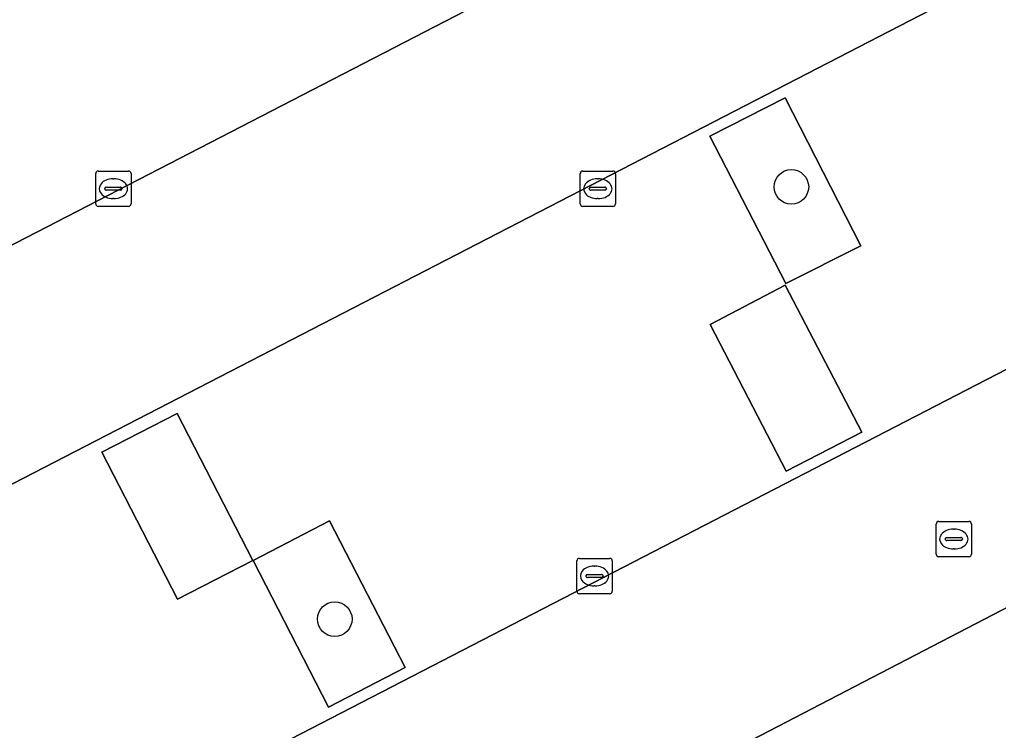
# Model space of a CAD drawing. Extents: x 158835 to 160077, y 386387 to 387778.
# Drawn here: x 159340.22 to 159367.89, y 387217.68 to 387237.79 of the extents above; entities that cross this region are included whole.
import ezdxf

# ---------------------------------------------------------------- set-up
doc = ezdxf.new("R2010")
doc.units = 0
for name, color, linetype in [('IMGEO_Boom', 7, 'Continuous'), ('IMGEO_Groenvoorziening', 7, 'Continuous'), ('IMGEO_Kolk', 7, 'Continuous'), ('IMGEO_Parkeervlak_gesloten', 7, 'Continuous'), ('IMGEO_Rijbaan_lokaal_open', 7, 'Continuous'), ('IMGEO_Rioolput', 7, 'Continuous')]:
    doc.layers.add(name, color=color, linetype=linetype)

msp = doc.modelspace()

# ---------------------------------------------------------------- linework, layer by layer
at = {"layer": 'IMGEO_Boom'}
for centre in [(159362.034, 387233.057), (159349.126, 387220.832)]:
    msp.add_circle(centre, 0.489, dxfattribs=at)
at = {"layer": 'IMGEO_Groenvoorziening'}
for points in [[(159364, 387231.39), (159361.856, 387235.578), (159359.726, 387234.488), (159361.877, 387230.322)], [(159359.735, 387229.166), (159361.882, 387225.014), (159364.029, 387226.124), (159361.861, 387230.276)], [(159344.674, 387226.647), (159342.544, 387225.55), (159344.683, 387221.395), (159346.807, 387222.493)], [(159348.952, 387218.343), (159351.118, 387219.46), (159348.979, 387223.609), (159346.822, 387222.49)]]:
    msp.add_lwpolyline(points, close=True, dxfattribs=at)
at = {"layer": 'IMGEO_Kolk'}
for p, q in [((159342.444, 387233.507), (159343.296, 387233.507)), ((159356.137, 387233.505), (159356.989, 387233.505)), ((159342.369, 387232.581), (159342.369, 387233.433)), ((159342.857, 387233.287), (159342.882, 387233.287)), ((159343.37, 387233.433), (159343.37, 387232.581)), ((159356.062, 387232.579), (159356.062, 387233.431)), ((159356.55, 387233.285), (159356.575, 387233.285)), ((159357.063, 387233.431), (159357.063, 387232.579)), ((159342.628, 387233.001), (159342.628, 387233.013)), ((159343.066, 387232.964), (159342.668, 387232.964)), ((159342.671, 387233.05), (159343.069, 387233.05)), ((159343.112, 387233.013), (159343.112, 387233.001)), ((159356.321, 387232.999), (159356.321, 387233.011)), ((159356.759, 387232.962), (159356.361, 387232.962)), ((159356.364, 387233.048), (159356.762, 387233.048)), ((159356.805, 387233.011), (159356.805, 387232.999)), ((159342.88, 387232.727), (159342.855, 387232.727)), ((159356.573, 387232.725), (159356.548, 387232.725)), ((159343.296, 387232.507), (159342.444, 387232.507)), ((159356.989, 387232.505), (159356.137, 387232.505)), ((159355.969, 387221.625), (159355.969, 387222.477)), ((159356.044, 387222.551), (159356.896, 387222.551)), ((159356.97, 387222.477), (159356.97, 387221.625)), ((159356.271, 387222.094), (159356.669, 387222.094)), ((159356.457, 387222.331), (159356.482, 387222.331)), ((159356.228, 387222.045), (159356.228, 387222.057)), ((159356.666, 387222.008), (159356.268, 387222.008)), ((159356.712, 387222.057), (159356.712, 387222.045)), ((159356.896, 387221.551), (159356.044, 387221.551)), ((159356.48, 387221.771), (159356.455, 387221.771))]:
    msp.add_line(p, q, dxfattribs=at)
for points in [[(159342.444, 387233.507), (159343.296, 387233.507)], [(159356.137, 387233.505), (159356.989, 387233.505)], [(159342.369, 387232.581), (159342.369, 387233.433)], [(159343.37, 387233.433), (159343.37, 387232.581)], [(159356.062, 387232.579), (159356.062, 387233.431)], [(159357.063, 387233.431), (159357.063, 387232.579)], [(159343.296, 387232.507), (159342.444, 387232.507)], [(159356.989, 387232.505), (159356.137, 387232.505)], [(159355.969, 387221.625), (159355.969, 387222.477)], [(159356.044, 387222.551), (159356.896, 387222.551)], [(159356.97, 387222.477), (159356.97, 387221.625)], [(159356.896, 387221.551), (159356.044, 387221.551)]]:
    msp.add_lwpolyline(points, dxfattribs=at)
for centre, radius, start, end in [((159342.446, 387233.431), 0.0765, 91.552, 178.448), ((159342.446, 387233.431), 0.0765, 91.552, 178.448), ((159343.294, 387233.431), 0.0765, 1.552, 88.448), ((159343.294, 387233.431), 0.0765, 1.552, 88.448), ((159356.139, 387233.429), 0.0765, 91.552, 178.448), ((159356.139, 387233.429), 0.0765, 91.552, 178.448), ((159356.987, 387233.429), 0.0765, 1.552, 88.448), ((159356.987, 387233.429), 0.0765, 1.552, 88.448), ((159342.668, 387233.01), 0.0403, 85.8775, 175.7526), ((159342.665, 387233), 0.0366, 178.938, 274.7102), ((159343.069, 387233.007), 0.043, 264.8664, 352.4533), ((159343.073, 387233.012), 0.0386, 1.7309, 96.639), ((159356.361, 387233.008), 0.0403, 85.8775, 175.7526), ((159356.358, 387232.998), 0.0366, 178.938, 274.7102), ((159356.762, 387233.005), 0.043, 264.8664, 352.4533), ((159356.766, 387233.01), 0.0386, 1.7309, 96.639), ((159342.446, 387232.583), 0.0765, 181.552, 268.448), ((159342.446, 387232.583), 0.0765, 181.552, 268.448), ((159343.294, 387232.583), 0.0765, 271.552, 358.448), ((159343.294, 387232.583), 0.0765, 271.552, 358.448), ((159356.139, 387232.581), 0.0765, 181.552, 268.448), ((159356.139, 387232.581), 0.0765, 181.552, 268.448), ((159356.987, 387232.581), 0.0765, 271.552, 358.448), ((159356.987, 387232.581), 0.0765, 271.552, 358.448), ((159356.046, 387222.475), 0.0765, 91.552, 178.448), ((159356.046, 387222.475), 0.0765, 91.552, 178.448), ((159356.894, 387222.475), 0.0765, 1.552, 88.448), ((159356.894, 387222.475), 0.0765, 1.552, 88.448), ((159356.268, 387222.054), 0.0403, 85.8775, 175.7526), ((159356.673, 387222.056), 0.0386, 1.7309, 96.639), ((159356.265, 387222.044), 0.0366, 178.938, 274.7102), ((159356.669, 387222.051), 0.043, 264.8664, 352.4533), ((159356.046, 387221.627), 0.0765, 181.552, 268.448), ((159356.046, 387221.627), 0.0765, 181.552, 268.448), ((159356.894, 387221.627), 0.0765, 271.552, 358.448), ((159356.894, 387221.627), 0.0765, 271.552, 358.448)]:
    msp.add_arc(centre, radius, start, end, dxfattribs=at)
for centre, major_axis, ratio, start_param, end_param in [((159342.856, 387233.007), (-0.387, 0.002), 0.722429, 4.712389, 7.853982), ((159342.881, 387233.007), (-0.39, 0.002), 0.717154, 1.570796, 4.712389), ((159356.549, 387233.005), (-0.387, 0.002), 0.722429, 4.712389, 7.853982), ((159356.574, 387233.005), (-0.39, 0.002), 0.717154, 1.570796, 4.712389), ((159356.456, 387222.051), (-0.387, 0.002), 0.722429, 4.712389, 7.853982), ((159356.481, 387222.051), (-0.39, 0.002), 0.717154, 1.570796, 4.712389)]:
    msp.add_ellipse(centre, major_axis=major_axis, ratio=ratio, start_param=start_param, end_param=end_param, dxfattribs=at)
at = {"layer": 'IMGEO_Parkeervlak_gesloten'}
for points in [[(159367.571, 387245.663), (159362.971, 387254.506), (159324.259, 387234.502), (159328.835, 387225.647)], [(159374.968, 387231.442), (159370.343, 387240.333), (159331.594, 387220.309), (159336.194, 387211.406)], [(159359.726, 387234.488), (159361.856, 387235.578), (159364, 387231.39), (159361.877, 387230.322)], [(159359.735, 387229.166), (159361.861, 387230.276), (159364.029, 387226.124), (159361.882, 387225.014)], [(159346.807, 387222.493), (159344.683, 387221.395), (159342.544, 387225.55), (159344.674, 387226.647)], [(159351.118, 387219.46), (159348.952, 387218.343), (159346.822, 387222.49), (159348.979, 387223.609)]]:
    msp.add_lwpolyline(points, close=True, dxfattribs=at)
msp.add_lwpolyline([(159382.33, 387217.246), (159382.349, 387217.256), (159382.185, 387217.518), (159379.96, 387216.374), (159377.798, 387220.578), (159380.023, 387221.722), (159377.723, 387226.145), (159341.172, 387207.152)], dxfattribs=at)
at = {"layer": 'IMGEO_Rijbaan_lokaal_open'}
for points in [[(159377.723, 387226.145), (159374.968, 387231.442), (159336.194, 387211.406), (159331.594, 387220.309), (159370.343, 387240.333), (159367.571, 387245.663), (159328.835, 387225.647), (159324.259, 387234.502), (159362.971, 387254.506), (159360.184, 387259.865), (159341.301, 387250.044), (159321.62, 387239.895), (159321.482, 387240.16), (159319.308, 387244.327), (159319.151, 387244.437), (159318.731, 387245.283), (159314.506, 387243.102), (159327.62, 387217.64), (159334.99, 387203.567), (159335.046, 387203.46), (159340.35, 387206.18)], [(159340.629, 387206.928), (159341.172, 387207.152), (159377.723, 387226.145)]]:
    msp.add_lwpolyline(points, dxfattribs=at)
at = {"layer": 'IMGEO_Rioolput'}
for p, q in [((159366.125, 387222.67), (159366.125, 387223.522)), ((159366.2, 387223.596), (159367.052, 387223.596)), ((159367.126, 387223.522), (159367.126, 387222.67)), ((159366.613, 387223.376), (159366.638, 387223.376)), ((159366.384, 387223.09), (159366.384, 387223.102)), ((159366.822, 387223.053), (159366.424, 387223.053)), ((159366.427, 387223.139), (159366.825, 387223.139)), ((159366.868, 387223.102), (159366.868, 387223.09)), ((159366.636, 387222.816), (159366.611, 387222.816)), ((159367.052, 387222.596), (159366.2, 387222.596))]:
    msp.add_line(p, q, dxfattribs=at)
for points in [[(159366.125, 387222.67), (159366.125, 387223.522)], [(159366.2, 387223.596), (159367.052, 387223.596)], [(159367.126, 387223.522), (159367.126, 387222.67)], [(159367.052, 387222.596), (159366.2, 387222.596)]]:
    msp.add_lwpolyline(points, dxfattribs=at)
for centre, radius, start, end in [((159366.202, 387223.52), 0.0765, 91.552, 178.448), ((159366.202, 387223.52), 0.0765, 91.552, 178.448), ((159367.05, 387223.52), 0.0765, 1.552, 88.448), ((159367.05, 387223.52), 0.0765, 1.552, 88.448), ((159366.424, 387223.099), 0.0403, 85.8775, 175.7526), ((159366.421, 387223.089), 0.0366, 178.938, 274.7102), ((159366.825, 387223.096), 0.043, 264.8664, 352.4533), ((159366.829, 387223.101), 0.0386, 1.7309, 96.639), ((159366.202, 387222.672), 0.0765, 181.552, 268.448), ((159366.202, 387222.672), 0.0765, 181.552, 268.448), ((159367.05, 387222.672), 0.0765, 271.552, 358.448), ((159367.05, 387222.672), 0.0765, 271.552, 358.448)]:
    msp.add_arc(centre, radius, start, end, dxfattribs=at)
for centre, major_axis, ratio, start_param, end_param in [((159366.612, 387223.096), (-0.387, 0.002), 0.722429, 4.712389, 7.853982), ((159366.637, 387223.096), (-0.39, 0.002), 0.717154, 1.570796, 4.712389)]:
    msp.add_ellipse(centre, major_axis=major_axis, ratio=ratio, start_param=start_param, end_param=end_param, dxfattribs=at)

doc.saveas('drawing.dxf')
